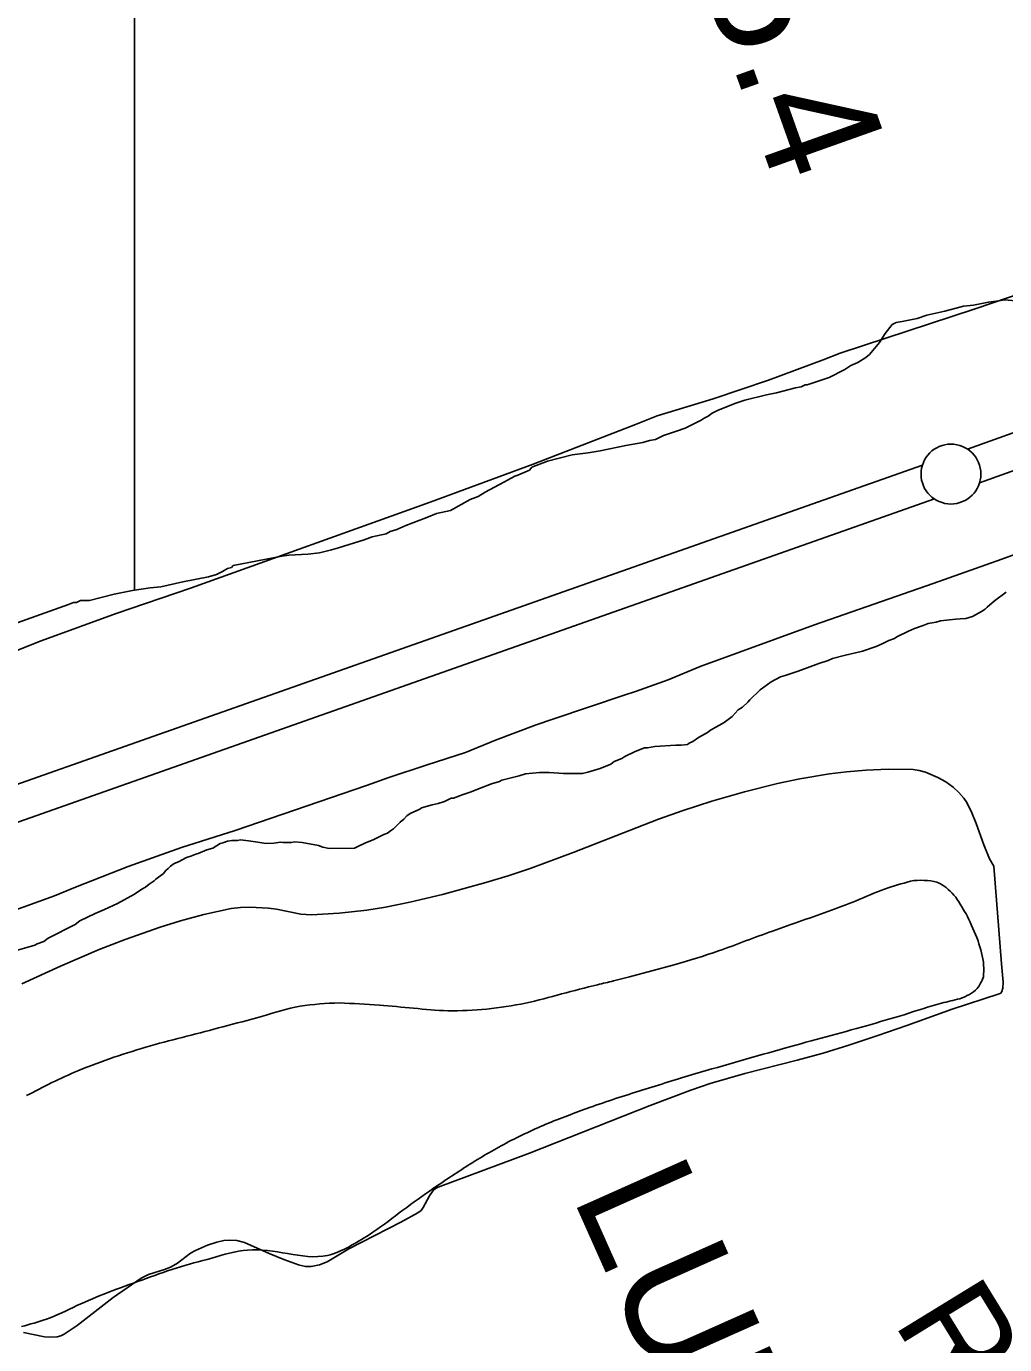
# Model space of a CAD drawing. Extents: x 3177385 to 3215275, y 903885 to 929304.
# Drawn here: x 3184706 to 3185523, y 912639 to 913740 of the extents above; entities that cross this region are included whole.
import ezdxf

# ---------------------------------------------------------------- set-up
doc = ezdxf.new("R2010")
doc.units = 0
for name, color, linetype in [('V-BORW-LINE', 7, 'Continuous'), ('V-CHAN-NAID', 7, 'Continuous'), ('V-LEVE-TOET', 7, 'Continuous'), ('V-RIVR-RANG-IDEN', 7, 'Continuous'), ('V-SITE-VEGE', 7, 'Continuous'), ('V-SURV-IDEN', 7, 'Continuous'), ('V-SURV-LINE', 7, 'Continuous'), ('V-TOPO-SHOR', 7, 'Continuous')]:
    doc.layers.add(name, color=color, linetype=linetype)

msp = doc.modelspace()

# ---------------------------------------------------------------- linework, layer by layer
at = {"layer": 'V-BORW-LINE'}
for p, q in [((3185246.8, 912956.3), (3185209.3, 912946.1)), ((3185209.3, 912946.1), (3185196, 912942.8))]:
    msp.add_line(p, q, dxfattribs=at)
for points in [[(3185446.8, 913026.7), (3185425.3, 913020.6), (3185401.7, 913011)], [(3185481.8, 913012.7), (3185468.5, 913024.2), (3185446.8, 913026.7)], [(3185401.7, 913011), (3185378.1, 913001.8), (3185353.5, 912993.2)], [(3185500.4, 912976.4), (3185491.5, 912996.7), (3185481.8, 913012.7)], [(3185353.5, 912993.2), (3185328.8, 912984.5), (3185306.3, 912976.2)], [(3185306.3, 912976.2), (3185283.7, 912967.9), (3185246.8, 912956.3)], [(3185504.9, 912946.1), (3185505.1, 912956), (3185500.4, 912976.4)], [(3185196, 912942.8), (3185182.7, 912939.6), (3185152.7, 912932)], [(3185485.2, 912927.9), (3185499.7, 912936.5), (3185504.9, 912946.1)], [(3185152.7, 912932), (3185122.6, 912924.3), (3185090.2, 912919.1)], [(3184967.2, 912924.5), (3184934.3, 912921.6), (3184902.1, 912913.1)], [(3185029.1, 912920), (3185000.5, 912922.5), (3184967.2, 912924.5)], [(3185438.7, 912914.6), (3185470, 912924.2), (3185485.2, 912927.9)], [(3184902.1, 912913.1), (3184869.9, 912904.5), (3184839.7, 912896.6)], [(3185090.2, 912919.1), (3185057.6, 912917.9), (3185029.1, 912920)], [(3185373.6, 912896.1), (3185407.2, 912905.4), (3185438.7, 912914.6)], [(3184839.7, 912896.6), (3184809.4, 912888.6), (3184778.9, 912879.1)], [(3185301.9, 912876.1), (3185339.9, 912886.9), (3185373.6, 912896.1)], [(3184778.9, 912879.1), (3184748.8, 912867.8), (3184705.7, 912847)], [(3185219.8, 912851.6), (3185264, 912865.1), (3185301.9, 912876.1)], [(3185139.5, 912823.2), (3185175.9, 912837), (3185219.8, 912851.6)], [(3185072.8, 912787.6), (3185104.3, 912806.3), (3185139.5, 912823.2)], [(3185017.1, 912749.1), (3185042.3, 912767.3), (3185072.8, 912787.6)], [(3184975.2, 912720.8), (3184991.9, 912730.8), (3185017.1, 912749.1)], [(3184802.2, 912693), (3184830.8, 912702.9), (3184860.5, 912711.3)], [(3184860.5, 912711.3), (3184890.5, 912718), (3184923.9, 912715.1)], [(3184923.9, 912715.1), (3184957.2, 912713.6), (3184975.2, 912720.8)], [(3184748, 912671.7), (3184773.8, 912682.6), (3184802.2, 912693)], [(3184701.7, 912654.2), (3184722.4, 912660.3), (3184748, 912671.7)]]:
    msp.add_spline(points, degree=3, dxfattribs=at)
at = {"layer": 'V-LEVE-TOET'}
for points in [[(3184656.4, 913202.4), (3184718.2, 913226.8), (3184780.7, 913249.6), (3184842.8, 913270.7), (3185042.8, 913342.6), (3185128.9, 913374.4), (3185214.5, 913407.6), (3185232.6, 913414.8), (3185279.3, 913428.9), (3185325.5, 913444.5), (3185371.2, 913461.6), (3185385.3, 913467.2), (3185498, 913504), (3185610.3, 913542.2), (3185653, 913557.2), (3185769.2, 913600.4), (3185843.3, 913628.1), (3185898.2, 913650.6), (3185953.8, 913671.7), (3186009.8, 913691.2), (3186060.6, 913707.5), (3186128.3, 913727.6)], [(3185634.8, 913336.8), (3185520.2, 913295), (3185463, 913274.8), (3185363.8, 913240.2), (3185268.3, 913205.5), (3185241.6, 913194.3), (3185214.4, 913184.5), (3185205.7, 913181.7), (3185145.3, 913161.5), (3185131.4, 913156.6), (3185097.5, 913143.8), (3185072.4, 913133.6), (3185040.4, 913123.4), (3185008.5, 913112.6), (3184989.7, 913106), (3184880.2, 913068.5), (3184835.2, 913054.1), (3184790.8, 913038.4), (3184746.8, 913021.2), (3184729.2, 913013.9), (3184660.5, 912989)]]:
    msp.add_lwpolyline(points, dxfattribs=at)
at = {"layer": 'V-SITE-VEGE'}
for p, q in [((3185514.1, 913260.2), (3185523.8, 913267.4)), ((3185495.7, 913247.2), (3185503.4, 913251.4)), ((3185503.4, 913251.4), (3185506.4, 913253.4)), ((3185506.4, 913253.4), (3185508, 913255)), ((3185508, 913255), (3185514.1, 913260.2)), ((3185447.5, 913237.1), (3185454.7, 913239.7)), ((3185454.7, 913239.7), (3185458.8, 913241.3)), ((3185458.8, 913241.3), (3185465.4, 913242.4)), ((3185465.4, 913242.4), (3185469, 913243.4)), ((3185469, 913243.4), (3185476.7, 913244.5)), ((3185476.7, 913244.5), (3185481.9, 913245)), ((3185481.9, 913245), (3185485.4, 913245.1)), ((3185485.4, 913245.1), (3185490.1, 913245.6)), ((3185490.1, 913245.6), (3185493.1, 913246.2)), ((3185493.1, 913246.2), (3185495.7, 913247.2)), ((3185426, 913227.2), (3185430.6, 913228.8)), ((3185430.6, 913228.8), (3185432.7, 913230.3)), ((3185432.7, 913230.3), (3185442.4, 913235)), ((3185442.4, 913235), (3185447.5, 913237.1)), ((3185388.6, 913214.6), (3185404, 913218.3)), ((3185404, 913218.3), (3185415.3, 913222)), ((3185415.3, 913222), (3185420.9, 913224.6)), ((3185420.9, 913224.6), (3185426, 913227.2)), ((3185350.2, 913201.5), (3185367.6, 913207.8)), ((3185367.6, 913207.8), (3185375.3, 913210.4)), ((3185375.3, 913210.4), (3185378.9, 913212)), ((3185378.9, 913212), (3185388.6, 913214.6)), ((3185327.7, 913192.6), (3185335.4, 913196.8)), ((3185335.4, 913196.8), (3185339.5, 913197.8)), ((3185339.5, 913197.8), (3185345.1, 913199.9)), ((3185345.1, 913199.9), (3185350.2, 913201.5)), ((3185309.8, 913177.6), (3185318.5, 913185.9)), ((3185318.5, 913185.9), (3185327.7, 913192.6)), ((3185303.7, 913171.4), (3185308.3, 913175.5)), ((3185308.3, 913175.5), (3185309.8, 913177.6)), ((3185288.4, 913158.5), (3185295, 913163.6)), ((3185295, 913163.6), (3185300.1, 913169.3)), ((3185300.1, 913169.3), (3185303.7, 913171.4)), ((3185274.6, 913150.2), (3185277.1, 913152.2)), ((3185277.1, 913152.2), (3185288.4, 913158.5)), ((3185257.7, 913140.3), (3185259.3, 913141.3)), ((3185259.3, 913141.3), (3185262.3, 913142.9)), ((3185262.3, 913142.9), (3185266.9, 913146)), ((3185266.9, 913146), (3185274.6, 913150.2)), ((3185202.9, 913128.6), (3185205.4, 913130.2)), ((3185205.4, 913130.2), (3185214.1, 913134.3)), ((3185214.1, 913134.3), (3185221.8, 913137.5)), ((3185221.8, 913137.5), (3185224.4, 913137.5)), ((3185224.4, 913137.5), (3185230.5, 913138.6)), ((3185230.5, 913138.6), (3185248, 913139.7)), ((3185248, 913139.7), (3185252.6, 913139.7)), ((3185252.6, 913139.7), (3185257.7, 913140.3)), ((3185174.7, 913117.1), (3185185, 913120.3)), ((3185185, 913120.3), (3185193.7, 913123.9)), ((3185193.7, 913123.9), (3185196.7, 913126)), ((3185196.7, 913126), (3185202.9, 913128.6)), ((3185406.9, 913118.9), (3185390.7, 913117.5)), ((3185425.3, 913119.7), (3185406.9, 913118.9)), ((3185446.2, 913119.3), (3185425.3, 913119.7)), ((3185451.4, 913118.6), (3185446.2, 913119.3)), ((3185456.6, 913117.2), (3185451.4, 913118.6)), ((3185094.2, 913107.3), (3185100.8, 913109.4)), ((3185100.8, 913109.4), (3185102.9, 913110.4)), ((3185102.9, 913110.4), (3185117.2, 913114.1)), ((3185117.2, 913114.1), (3185122.4, 913115.7)), ((3185122.4, 913115.7), (3185134.2, 913116.8)), ((3185134.2, 913116.8), (3185142.4, 913116.9)), ((3185142.4, 913116.9), (3185154.2, 913115.9)), ((3185154.2, 913115.9), (3185170.1, 913116.1)), ((3185170.1, 913116.1), (3185174.7, 913117.1)), ((3185333.1, 913107.7), (3185305.4, 913100.8)), ((3185351.7, 913111.5), (3185333.1, 913107.7)), ((3185376.5, 913115.7), (3185351.7, 913111.5)), ((3185390.7, 913117.5), (3185376.5, 913115.7)), ((3185466.8, 913112.8), (3185456.6, 913117.2)), ((3185473.4, 913109.1), (3185466.8, 913112.8)), ((3185479.6, 913104.7), (3185473.4, 913109.1)), ((3185062.4, 913095.3), (3185070.6, 913098.4)), ((3185070.6, 913098.4), (3185076.3, 913100.5)), ((3185076.3, 913100.5), (3185085.5, 913104.2)), ((3185085.5, 913104.2), (3185094.2, 913107.3)), ((3185305.4, 913100.8), (3185278.1, 913093)), ((3185484.4, 913100.3), (3185479.6, 913104.7)), ((3185488.6, 913095.4), (3185484.4, 913100.3)), ((3185026.1, 913082.7), (3185034.3, 913086.3)), ((3185034.3, 913086.3), (3185035.8, 913087.4)), ((3185035.8, 913087.4), (3185044.5, 913090)), ((3185044.5, 913090), (3185049.6, 913091.1)), ((3185049.6, 913091.1), (3185054.8, 913092.7)), ((3185054.8, 913092.7), (3185060.4, 913095.3)), ((3185060.4, 913095.3), (3185062.4, 913095.3)), ((3185278.1, 913093), (3185254.1, 913085.2)), ((3185491, 913091.8), (3185488.6, 913095.4)), ((3185495.2, 913083.2), (3185491, 913091.8)), ((3185012.3, 913069.8), (3185017.9, 913075.5)), ((3185017.9, 913075.5), (3185021, 913078)), ((3185021, 913078), (3185023.5, 913080.6)), ((3185023.5, 913080.6), (3185026.1, 913082.7)), ((3185233.5, 913077.8), (3185162.4, 913050.2)), ((3185254.1, 913085.2), (3185233.5, 913077.8)), ((3185498.8, 913074.4), (3185495.2, 913083.2)), ((3184995.9, 913060.9), (3185004.1, 913065.1)), ((3185004.1, 913065.1), (3185007.2, 913066.1)), ((3185007.2, 913066.1), (3185009.8, 913068.2)), ((3185009.8, 913068.2), (3185012.3, 913069.8)), ((3185505.2, 913056.5), (3185498.8, 913074.4)), ((3184856.4, 913052.2), (3184861.5, 913053.8)), ((3184861.5, 913053.8), (3184867.6, 913057.5)), ((3184867.6, 913057.5), (3184869.7, 913058)), ((3184869.7, 913058), (3184873.8, 913059.6)), ((3184873.8, 913059.6), (3184877.4, 913060.1)), ((3184877.4, 913060.1), (3184882, 913060.1)), ((3184882, 913060.1), (3184884.5, 913060.7)), ((3184884.5, 913060.7), (3184891.2, 913059.7)), ((3184891.2, 913059.7), (3184898.9, 913058.7)), ((3184898.9, 913058.7), (3184905.6, 913057.7)), ((3184905.6, 913057.7), (3184912.3, 913057.8)), ((3184912.3, 913057.8), (3184917.9, 913058.8)), ((3184917.9, 913058.8), (3184920, 913058.3)), ((3184920, 913058.3), (3184927.2, 913058.4)), ((3184927.2, 913058.4), (3184929.7, 913058.9)), ((3184929.7, 913058.9), (3184935.9, 913058.4)), ((3184935.9, 913058.4), (3184949.8, 913056)), ((3184949.8, 913056), (3184953.4, 913054.5)), ((3184953.4, 913054.5), (3184958.5, 913053.5)), ((3184958.5, 913053.5), (3184979.6, 913053.6)), ((3184979.6, 913053.6), (3184982.1, 913054.7)), ((3184982.1, 913054.7), (3184988.3, 913057.8)), ((3184988.3, 913057.8), (3184995.9, 913060.9)), ((3185510.1, 913044.9), (3185505.2, 913056.5)), ((3184829.2, 913040.8), (3184832.8, 913042.3)), ((3184832.8, 913042.3), (3184839.5, 913046)), ((3184839.5, 913046), (3184843.1, 913047)), ((3184843.1, 913047), (3184847.1, 913048.6)), ((3184847.1, 913048.6), (3184849.2, 913049.1)), ((3184849.2, 913049.1), (3184856.4, 913052.2)), ((3185162.4, 913050.2), (3185126.4, 913036.8)), ((3185513.5, 913038.6), (3185510.1, 913044.9)), ((3184813.9, 913027.8), (3184820.1, 913032.5)), ((3184820.1, 913032.5), (3184822.1, 913035.1)), ((3184822.1, 913035.1), (3184824.1, 913036.6)), ((3184824.1, 913036.6), (3184826.2, 913038.7)), ((3184826.2, 913038.7), (3184829.2, 913040.8)), ((3185108.1, 913030.6), (3185089.5, 913024.9)), ((3185126.4, 913036.8), (3185108.1, 913030.6)), ((3185519.9, 912957.2), (3185513.5, 913038.6)), ((3184796, 913015.4), (3184802.2, 913019.5)), ((3184802.2, 913019.5), (3184805.2, 913021.1)), ((3184805.2, 913021.1), (3184808.3, 913023.7)), ((3184808.3, 913023.7), (3184812.4, 913026.3)), ((3184812.4, 913026.3), (3184813.9, 913027.8)), ((3185089.5, 913024.9), (3185053.2, 913014.9)), ((3184781.7, 913007.6), (3184796, 913015.4)), ((3185025.9, 913008.5), (3185005.5, 913004.4)), ((3185053.2, 913014.9), (3185025.9, 913008.5)), ((3184750.5, 912993), (3184763.3, 912999.2)), ((3184763.3, 912999.2), (3184771, 913002.4)), ((3184771, 913002.4), (3184781.7, 913007.6)), ((3184854, 912998.2), (3184834.4, 912993)), ((3184876.8, 913003.2), (3184854, 912998.2)), ((3184884.5, 913004.2), (3184876.8, 913003.2)), ((3184892.3, 913004.4), (3184884.5, 913004.2)), ((3184907.9, 913003.5), (3184892.3, 913004.4)), ((3184914.6, 913002.7), (3184907.9, 913003.5)), ((3184934.9, 912998.7), (3184914.6, 913002.7)), ((3184943.9, 912998.1), (3184934.9, 912998.7)), ((3184967, 912999.3), (3184943.9, 912998.1)), ((3184990.1, 913001.9), (3184967, 912999.3)), ((3185005.5, 913004.4), (3184990.1, 913001.9)), ((3184723.9, 912978.4), (3184746.4, 912989.9)), ((3184746.4, 912989.9), (3184750.5, 912993)), ((3184817.4, 912987.8), (3184788.1, 912977.5)), ((3184834.4, 912993), (3184817.4, 912987.8)), ((3184714.7, 912973.7), (3184720.3, 912975.8)), ((3184720.3, 912975.8), (3184723.9, 912978.4)), ((3184788.1, 912977.5), (3184766.4, 912969)), ((3184698.3, 912968.5), (3184706, 912970.6)), ((3184706, 912970.6), (3184712.7, 912972.7)), ((3184712.7, 912972.7), (3184714.7, 912973.7)), ((3184766.4, 912969), (3184734.1, 912955.1)), ((3184734.1, 912955.1), (3184702, 912940.3)), ((3185521.5, 912941.9), (3185519.9, 912957.2)), ((3185478.8, 912919.3), (3185518.1, 912931.9)), ((3185518.1, 912931.9), (3185519.4, 912932.7)), ((3185519.4, 912932.7), (3185520.2, 912933.9)), ((3185520.2, 912933.9), (3185521, 912936.8)), ((3185521, 912936.8), (3185521.5, 912941.9)), ((3185440.9, 912905.5), (3185478.8, 912919.3)), ((3185416.8, 912897.1), (3185440.9, 912905.5)), ((3185371.1, 912882.5), (3185392.6, 912889.1)), ((3185392.6, 912889.1), (3185416.8, 912897.1)), ((3185305.6, 912865.5), (3185349.3, 912876.6)), ((3185349.3, 912876.6), (3185371.1, 912882.5)), ((3185276.8, 912857.2), (3185305.6, 912865.5)), ((3185260.5, 912851.7), (3185276.8, 912857.2)), ((3185226.7, 912838.9), (3185260.5, 912851.7)), ((3185125.9, 912798.9), (3185226.7, 912838.9)), ((3185049.7, 912770.7), (3185125.9, 912798.9)), ((3185042.5, 912763.3), (3185045.5, 912767.7)), ((3185045.5, 912767.7), (3185047.4, 912769.4)), ((3185047.4, 912769.4), (3185049.7, 912770.7)), ((3185037.2, 912753.5), (3185042.5, 912763.3)), ((3185018.3, 912741.3), (3185032.6, 912749)), ((3185032.6, 912749), (3185035.3, 912751.1)), ((3185035.3, 912751.1), (3185037.2, 912753.5)), ((3184975, 912719), (3185018.3, 912741.3)), ((3184846.9, 912717.8), (3184856.9, 912722.2)), ((3184856.9, 912722.2), (3184864.7, 912724.7)), ((3184864.7, 912724.7), (3184870.7, 912725.9)), ((3184870.7, 912725.9), (3184875.1, 912726.3)), ((3184875.1, 912726.3), (3184881.6, 912726)), ((3184881.6, 912726), (3184887.8, 912724.5)), ((3184887.8, 912724.5), (3184908.6, 912715.2)), ((3184831.8, 912707.1), (3184842.9, 912715.4)), ((3184842.9, 912715.4), (3184846.9, 912717.8)), ((3184908.6, 912715.2), (3184920.7, 912710.2)), ((3184956.9, 912708.2), (3184975, 912719)), ((3184807.6, 912697.5), (3184822, 912702.1)), ((3184822, 912702.1), (3184826.6, 912704)), ((3184826.6, 912704), (3184831.8, 912707.1)), ((3184920.7, 912710.2), (3184933, 912705.7)), ((3184933, 912705.7), (3184938.9, 912704.4)), ((3184938.9, 912704.4), (3184943.5, 912704.4)), ((3184943.5, 912704.4), (3184950.4, 912705.6)), ((3184950.4, 912705.6), (3184956.9, 912708.2)), ((3184789.8, 912686.5), (3184801.7, 912694.5)), ((3184801.7, 912694.5), (3184807.6, 912697.5)), ((3184748.1, 912655.1), (3184778.2, 912678.3)), ((3184778.2, 912678.3), (3184789.8, 912686.5)), ((3184703.3, 912649.1), (3184720.9, 912645.6)), ((3184720.9, 912645.6), (3184725.2, 912645.2)), ((3184725.2, 912645.2), (3184731.4, 912645.6)), ((3184731.4, 912645.6), (3184734.4, 912646.5)), ((3184734.4, 912646.5), (3184737.3, 912647.9)), ((3184737.3, 912647.9), (3184748.1, 912655.1))]:
    msp.add_line(p, q, dxfattribs=at)
for points in [[(3184796.1, 922216), (3184796.1, 913269.2), (3184809, 913271), (3184818.1, 913271.8), (3184836.3, 913276.1), (3184857.8, 913280.4), (3184864.5, 913282.1), (3184869.4, 913284.7), (3184873.6, 913287.2), (3184876.9, 913288), (3184878.5, 913289.7), (3184919.1, 913297.4), (3184924.9, 913298.3), (3184940.7, 913299.3), (3184950.6, 913300.2), (3184960.6, 913302.7), (3184966.4, 913304.4), (3184987.9, 913311.2), (3184994.5, 913313.7), (3185006.1, 913316.3), (3185009.4, 913318), (3185015.2, 913319.7), (3185022.6, 913323.1), (3185040, 913329.8), (3185048.3, 913333.2), (3185059.9, 913335.8), (3185076.4, 913345), (3185083, 913347.5), (3185088.8, 913350.9), (3185104.5, 913359.3), (3185113.6, 913364.3), (3185116.1, 913365.2), (3185126, 913369.4), (3185127.7, 913371.9), (3185140.9, 913377), (3185161.6, 913382.1), (3185174.9, 913383.9), (3185184.8, 913385.6), (3185206.3, 913389.9), (3185220.4, 913392.5), (3185226.2, 913394.2), (3185231.2, 913395), (3185237.8, 913398.4), (3185248.6, 913401.8), (3185256, 913404.3), (3185269.2, 913411.1), (3185271.7, 913412.7), (3185275, 913414.4), (3185278.3, 913416.9), (3185283.3, 913419.5), (3185298.2, 913425.4), (3185305.6, 913427.9), (3185323.9, 913432.2), (3185332.1, 913433.9), (3185347.9, 913438.2), (3185352.8, 913439), (3185356.2, 913440.7), (3185357.8, 913440.7), (3185376, 913446.7), (3185389.2, 913453.4), (3185394.2, 913456.7), (3185400, 913459.3), (3185406.6, 913463.5), (3185409.9, 913466), (3185418.1, 913476), (3185423, 913483.5), (3185428.8, 913491), (3185432.1, 913492.7), (3185437.1, 913493.5), (3185449.5, 913496.1), (3185457.8, 913498.7), (3185472.7, 913502.1), (3185488.4, 913506.4)], [(3184796.1, 913269.2), (3184796.1, 922216)], [(3185488.4, 913506.4), (3185496.7, 913507.2), (3185509.1, 913509.8), (3185517.4, 913510.7), (3185522.4, 913511.6), (3185547.3, 913509.3)], [(3184698, 913242), (3184741, 913257.2), (3184745.2, 913258.9), (3184747.7, 913258.9), (3184751, 913260.6), (3184758.4, 913260.6), (3184779.1, 913265.8), (3184795.7, 913269.2), (3184796.1, 913269.2)]]:
    msp.add_lwpolyline(points, dxfattribs=at)
at = {"layer": 'V-SURV-LINE'}
for points in [[(3185491.6, 913387), (3187991.6, 914282.5)], [(3188001.8, 914254.2), (3185501.7, 913358.7)], [(3184020.1, 912868), (3185454, 913373.6)], [(3185464, 913345.3), (3184030.1, 912839.7)]]:
    msp.add_lwpolyline(points, dxfattribs=at)
msp.add_circle((3185477.8, 913366.1), 25, dxfattribs=at)
at = {"layer": 'V-TOPO-SHOR'}
for points in [[(3185513.5, 913038.6), (3185510.1, 913044.9), (3185505.2, 913056.5), (3185498.8, 913074.4), (3185495.2, 913083.2), (3185491, 913091.8), (3185488.6, 913095.4), (3185484.4, 913100.3), (3185479.6, 913104.7), (3185473.4, 913109.1), (3185466.8, 913112.8), (3185456.6, 913117.2), (3185451.4, 913118.6), (3185446.2, 913119.3), (3185425.3, 913119.7), (3185406.9, 913118.9), (3185390.7, 913117.5), (3185376.5, 913115.7), (3185351.7, 913111.5), (3185333.1, 913107.7), (3185305.4, 913100.8), (3185278.1, 913093), (3185254.1, 913085.2), (3185233.5, 913077.8), (3185162.4, 913050.2), (3185126.4, 913036.8), (3185108.1, 913030.6), (3185089.5, 913024.9), (3185053.2, 913014.9), (3185025.9, 913008.5), (3185005.5, 913004.4), (3184990.1, 913001.9), (3184967, 912999.3), (3184943.9, 912998.1), (3184934.9, 912998.7), (3184914.6, 913002.7), (3184907.9, 913003.5), (3184892.3, 913004.4), (3184884.5, 913004.2), (3184876.8, 913003.2), (3184854, 912998.2), (3184834.4, 912993), (3184817.4, 912987.8), (3184788.1, 912977.5), (3184766.4, 912969), (3184734.1, 912955.1), (3184702, 912940.3)], [(3184703.3, 912649.1), (3184720.9, 912645.6), (3184725.2, 912645.2), (3184731.4, 912645.6), (3184734.4, 912646.5), (3184737.3, 912647.9), (3184748.1, 912655.1), (3184778.2, 912678.3), (3184789.8, 912686.5), (3184801.7, 912694.5), (3184807.6, 912697.5), (3184822, 912702.1), (3184826.6, 912704), (3184831.8, 912707.1), (3184842.9, 912715.4), (3184846.9, 912717.8), (3184856.9, 912722.2), (3184864.7, 912724.7), (3184870.7, 912725.9), (3184875.1, 912726.3), (3184881.6, 912726), (3184887.8, 912724.5), (3184908.6, 912715.2), (3184920.7, 912710.2), (3184933, 912705.7), (3184938.9, 912704.4), (3184943.5, 912704.4), (3184950.4, 912705.6), (3184956.9, 912708.2), (3184975, 912719), (3185018.3, 912741.3), (3185032.6, 912749), (3185035.3, 912751.1), (3185037.2, 912753.5), (3185042.5, 912763.3), (3185045.5, 912767.7), (3185047.4, 912769.4), (3185049.7, 912770.7), (3185125.9, 912798.9), (3185226.7, 912838.9), (3185260.5, 912851.7), (3185276.8, 912857.2), (3185305.6, 912865.5), (3185349.3, 912876.6), (3185371.1, 912882.5), (3185392.6, 912889.1), (3185416.8, 912897.1), (3185440.9, 912905.5), (3185478.8, 912919.3), (3185518.1, 912931.9), (3185519.4, 912932.7), (3185520.2, 912933.9), (3185521, 912936.8), (3185521.5, 912941.9), (3185519.9, 912957.2), (3185513.5, 913038.6)]]:
    msp.add_lwpolyline(points, dxfattribs=at)

# ---------------------------------------------------------------- texts
at = {"layer": 'V-CHAN-NAID'}
msp.add_text('LUM (305.6)', height=100, rotation=294.0537, dxfattribs=at).set_placement((3185161, 912763.2))
at = {"layer": 'V-RIVR-RANG-IDEN'}
msp.add_text('R-303.4', height=83, rotation=301.5154, dxfattribs=at).set_placement((3185429.1, 912658))
at = {"layer": 'V-SURV-IDEN'}
msp.add_text('720+35.4', height=100, rotation=289.5761, dxfattribs=at).set_placement((3185143.6, 914134.5))

doc.saveas('drawing.dxf')
